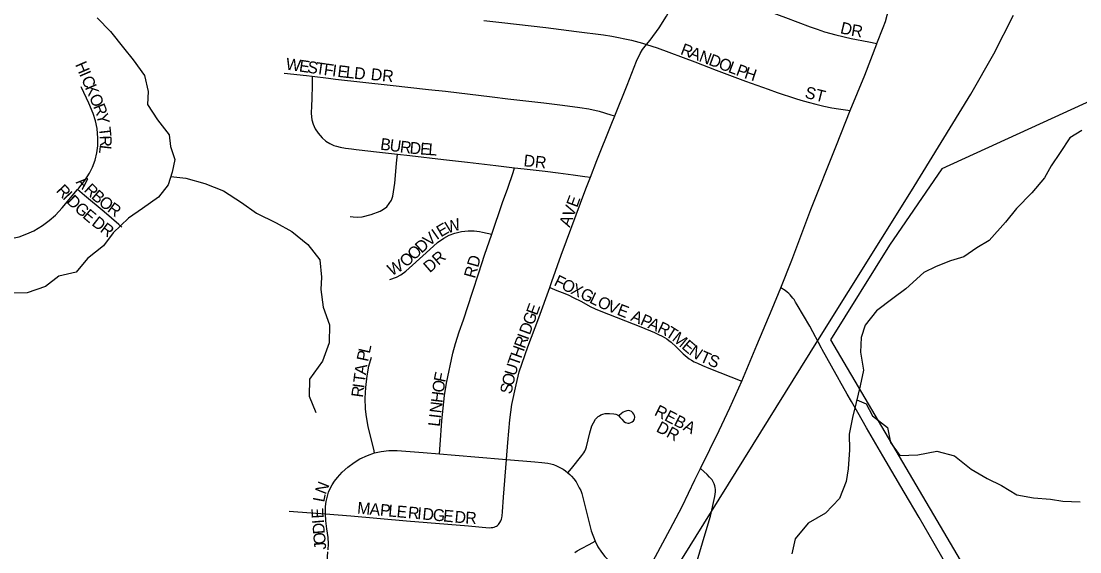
# Model space of a CAD drawing. Extents: x 1442749 to 1756758, y 235267 to 677782.
# Drawn here: x 1589318 to 1593799, y 523234 to 525480 of the extents above; entities that cross this region are included whole.
import ezdxf

# ---------------------------------------------------------------- set-up
doc = ezdxf.new("R2010")
doc.units = 0
for name, color, linetype in [('GM_X_City_Street', 7, 'Continuous'), ('GM_X_City_Street_Text', 7, 'Continuous'), ('GM_X_Corporation', 7, 'Continuous'), ('GM_X_Minor_River', 7, 'Continuous'), ('GM_X_Rail_Line', 7, 'Continuous'), ('GM_X_State_Route', 7, 'Continuous'), ('GM_X_US_Route', 7, 'Continuous')]:
    doc.layers.add(name, color=color, linetype=linetype)

msp = doc.modelspace()

# ---------------------------------------------------------------- linework, layer by layer
at = {"layer": 'GM_X_City_Street'}
for points in [[(1591965.6, 525380.9), (1591979.9, 525398.7), (1592018.2, 525451.5), (1592049.9, 525500.9), (1592068.4, 525535.2), (1592080.6, 525565), (1592085.1, 525579.7), (1592087.9, 525592.9), (1592090, 525606.2), (1592090.5, 525618.1), (1592090, 525631.1), (1592088.6, 525644.1)], [(1592088.6, 525644.1), (1592107.6, 525643.1), (1592122.9, 525642.4), (1592142.2, 525639.1), (1592160.7, 525635.3), (1592205.4, 525623.4), (1592276.8, 525598.5), (1592396.4, 525553.3), (1592553, 525495.3), (1592657.1, 525456.3), (1592687.1, 525445.5), (1592718.5, 525435.2), (1592766.9, 525422), (1592831.2, 525407), (1592906.3, 525392), (1592940.1, 525385.2)], [(1591277.1, 525482.7), (1591352.5, 525473.6), (1591538.3, 525452.3), (1591668.6, 525436.2), (1591782.4, 525421.8), (1591817.8, 525416), (1591901, 525399.2), (1591948.3, 525386.3), (1591965.6, 525380.9)], [(1591830.7, 525078.8), (1591882.5, 525209.3), (1591923.2, 525309.8), (1591937.9, 525342.6), (1591948.4, 525359.2), (1591965.6, 525380.9)], [(1591965.6, 525380.9), (1592010.7, 525367), (1592170.1, 525306.9), (1592260.3, 525272), (1592384.2, 525225.2), (1592479.4, 525191.3), (1592517.3, 525178.2), (1592594.9, 525152), (1592617.8, 525145.1), (1592648.7, 525136.3), (1592682, 525128.1), (1592716, 525120.6), (1592749, 525113.3), (1592778.1, 525108.4), (1592826.7, 525101.7)], [(1590431.7, 525259.4), (1590525.4, 525249.4), (1590550.4, 525246.4)], [(1590550.4, 525246.4), (1590550.2, 525230.8), (1590549.5, 525189), (1590549, 525172.7), (1590549, 525149.7), (1590547.5, 525123.4), (1590546.3, 525089.1), (1590548.9, 525062.3), (1590553.5, 525044.2), (1590562.7, 525024.1), (1590574.9, 525005.5), (1590591.6, 524986.1), (1590608.3, 524971.6), (1590624.2, 524961.4), (1590641.4, 524953.6), (1590653.3, 524950.2), (1590668.6, 524946.7), (1590691, 524942.6), (1590703.4, 524941), (1590716.3, 524939.5), (1590735.5, 524937.2), (1590748.1, 524935.9), (1590822.7, 524927.2), (1590910.8, 524917.4)], [(1590550.4, 525246.4), (1590619.2, 525238.3), (1590648.5, 525234.8), (1590879.4, 525208.6), (1591042.3, 525190.9), (1591113.9, 525183.1), (1591312.4, 525158.9), (1591378.4, 525151.1), (1591530.2, 525134.1), (1591609.9, 525124.8), (1591683.4, 525114.7), (1591720.6, 525108.5), (1591764.7, 525098.4), (1591814.3, 525083.7), (1591830.7, 525078.8)], [(1589556.8, 524767), (1589561.7, 524772.8), (1589587.7, 524806.1), (1589607.1, 524835.9), (1589620.1, 524861.7), (1589631.4, 524891.9), (1589639, 524923.1), (1589642.5, 524951.9), (1589642.7, 524984.1), (1589639.2, 525026.1), (1589633.3, 525057.7), (1589623.5, 525088.4), (1589604, 525133.1), (1589573.3, 525198.6), (1589572, 525201.6)], [(1591727.7, 524820), (1591754.2, 524889.6), (1591816, 525041.6), (1591830.7, 525078.8)], [(1590710.3, 524652.8), (1590723.6, 524651.8), (1590742.1, 524651), (1590760.8, 524652.2), (1590799.5, 524661.6), (1590837, 524675.4), (1590852, 524683.9), (1590865.2, 524693.6), (1590876.3, 524708), (1590885, 524722.9), (1590890.8, 524739.2), (1590897, 524775.2), (1590899.1, 524794.8), (1590902.3, 524827.2), (1590907.2, 524879.4), (1590910.8, 524917.4)], [(1590910.8, 524917.4), (1590962.9, 524911.7), (1591106.2, 524894.7), (1591207.1, 524883.4), (1591327.2, 524869.1), (1591406.6, 524859.5)], [(1591309.6, 524578.4), (1591355.7, 524712.3), (1591378.3, 524773.7), (1591400.1, 524839.9), (1591406.6, 524859.5)], [(1591406.6, 524859.5), (1591446.6, 524854.6), (1591536.4, 524844.5), (1591590.6, 524837.6), (1591654, 524829.1), (1591704.3, 524822.9), (1591727.7, 524820)], [(1591555.1, 524352.1), (1591564.6, 524378.7), (1591603.9, 524490.2), (1591708.6, 524769.9), (1591727.7, 524820)], [(1589065.5, 524563.6), (1589108.3, 524560.1), (1589190.1, 524557.6), (1589252.1, 524558.4), (1589280.9, 524561.4), (1589309.1, 524567.7), (1589342.7, 524579.3), (1589372, 524592.8), (1589407.9, 524614.7), (1589436.8, 524635.6), (1589463.3, 524659.2), (1589492, 524690.2), (1589556.8, 524767)], [(1589743.6, 524608.1), (1589731.2, 524618.8), (1589669.1, 524672.4), (1589586.4, 524742.1), (1589556.8, 524767)], [(1590878.6, 524387.1), (1590907.1, 524396.9), (1590925.3, 524406.4), (1590946.4, 524422.5), (1591031.9, 524499.9), (1591080.9, 524543), (1591107, 524561.8), (1591129.5, 524574), (1591153.5, 524582.7), (1591181.6, 524589.4), (1591210.3, 524592.5), (1591235.9, 524591.9), (1591258.5, 524589.1), (1591271, 524586.5), (1591309.6, 524578.4)], [(1591088.4, 523648.4), (1591091.5, 523687.4), (1591099.3, 523788.7), (1591110.6, 523895.9), (1591118.7, 523947.5), (1591145.4, 524075.5), (1591156, 524116.4), (1591172.5, 524165.8), (1591189.8, 524215.3), (1591228.6, 524333.6), (1591254.7, 524414.7), (1591279, 524489.4), (1591309.6, 524578.4)], [(1591372.5, 523625.2), (1591378.1, 523697.6), (1591386.2, 523792.6), (1591395, 523857.8), (1591412.6, 523941.6), (1591426.2, 523995.9), (1591462.6, 524101.7), (1591509.5, 524224.3), (1591555.1, 524352.1)], [(1591555.1, 524352.1), (1591585, 524340.7), (1591618.9, 524327.8), (1591636.7, 524319.9), (1591654.5, 524311.1), (1591689.6, 524293.3), (1591726.7, 524272.5), (1591747.4, 524262.7), (1591771.7, 524252.2), (1591941.1, 524185.8), (1591998.4, 524162.5), (1592016.1, 524154.5), (1592030.8, 524147.3), (1592040.8, 524141.5), (1592050.4, 524135.6), (1592059.3, 524129.1), (1592068.8, 524122), (1592090.4, 524102.2), (1592120.3, 524072.2), (1592137.5, 524057.7), (1592145.9, 524051.6), (1592155.5, 524045.7), (1592167.1, 524038.9), (1592180.6, 524032.1), (1592202.3, 524023), (1592229.1, 524011.9), (1592368.6, 523956.9)], [(1590813.9, 523653.4), (1590810.3, 523668.3), (1590799.9, 523712.1), (1590787, 523765.2), (1590784, 523780.4), (1590778.6, 523815.2), (1590776, 523839.1), (1590774.2, 523884.7), (1590776.4, 523930.3), (1590782.3, 523978.9), (1590790, 524020.6), (1590800.3, 524058.2)], [(1591632.5, 523568.6), (1591647.7, 523587.7), (1591691.1, 523641.7), (1591699, 523653), (1591704.3, 523660.5), (1591708.5, 523670), (1591711, 523678), (1591725, 523738.4), (1591733.7, 523767.1), (1591740.3, 523780.6), (1591749.6, 523795.8), (1591754.7, 523801.5), (1591760.2, 523806.4), (1591765.3, 523810.2), (1591771.8, 523814.3), (1591780.5, 523817.3), (1591790.3, 523819.1), (1591799.3, 523819.7), (1591807.7, 523819.4), (1591826.6, 523818.7), (1591834.7, 523817), (1591842.5, 523813.8), (1591846.6, 523810.6), (1591853.1, 523803), (1591860.2, 523795.1), (1591868.6, 523786.1), (1591875.7, 523781.6), (1591885.3, 523779.2), (1591891.6, 523779.2), (1591899.1, 523781.6), (1591904.9, 523785.1), (1591909.5, 523789.2), (1591913.6, 523795.5), (1591914.9, 523804), (1591913.8, 523810.8), (1591911.4, 523816.5), (1591907.1, 523823), (1591901.6, 523827.5), (1591894.1, 523830.9), (1591888, 523832), (1591881.4, 523831.1), (1591873.1, 523828.5), (1591866.6, 523824.8), (1591859.2, 523819.3), (1591849.2, 523811.2)], [(1590606.4, 523394.8), (1590605.7, 523407.5), (1590605.7, 523425.6), (1590608.6, 523447.2), (1590613.4, 523464.1), (1590619.2, 523486.4), (1590627.8, 523505.6), (1590635, 523518.3), (1590643.7, 523532.8), (1590656.7, 523549.4), (1590677.4, 523571.9), (1590700.6, 523592.9), (1590727.4, 523612.8), (1590751, 523628.1), (1590783.5, 523642.7), (1590813.9, 523653.4)], [(1590813.9, 523653.4), (1590814, 523653.4), (1590842.3, 523659.6), (1590874.4, 523662.8), (1590910.1, 523663), (1591019.1, 523654.1), (1591088.4, 523648.4)], [(1591088.4, 523648.4), (1591155.2, 523642.9), (1591355.1, 523626.6), (1591372.5, 523625.2)], [(1591338, 523350.1), (1591341.9, 523354.1), (1591344.8, 523358.4), (1591348.4, 523365), (1591349.9, 523368.4), (1591351.4, 523373.1), (1591352.7, 523378.8), (1591353.6, 523386.6), (1591355.3, 523403.6), (1591360, 523465.4), (1591372.5, 523625.2)], [(1591372.5, 523625.2), (1591492.6, 523615), (1591521.9, 523612.4), (1591547.7, 523609.1), (1591560.7, 523606.4), (1591571.7, 523603.3), (1591583.8, 523598.8), (1591593.1, 523594.5), (1591603.7, 523588.7), (1591612.1, 523583.6), (1591622.4, 523576.8), (1591632.5, 523568.6)], [(1592174.8, 523182.6), (1592217.1, 523324.1), (1592235.1, 523385.8), (1592253.6, 523468.3), (1592256.3, 523488.1), (1592256.6, 523497.7), (1592255.8, 523506.2), (1592254.5, 523514), (1592251.6, 523521.5), (1592247.3, 523530.7), (1592242.3, 523538.4), (1592231.9, 523550.4), (1592221.4, 523561.4), (1592206.9, 523575), (1592193.9, 523587.3)], [(1591632.5, 523568.6), (1591639.8, 523562.3), (1591647.7, 523554), (1591656.8, 523543.2), (1591666.7, 523530.1), (1591674.7, 523516.4), (1591680.6, 523505.4), (1591686.3, 523493.6), (1591690.9, 523481.7), (1591694.6, 523469.4), (1591717.7, 523373.9), (1591731.3, 523322.8), (1591747, 523279.5)], [(1590452.8, 523406), (1590545.1, 523399.2), (1590606.4, 523394.8)], [(1590617.6, 523243.3), (1590618.7, 523268.4), (1590617, 523295.2), (1590612.2, 523331.7), (1590608.2, 523365.4), (1590606.4, 523394.8)], [(1590606.4, 523394.8), (1590714, 523386.5), (1590949.7, 523366.2), (1591211.6, 523344.7), (1591299.4, 523336.5), (1591307.1, 523336.7), (1591314.7, 523337.4), (1591319.8, 523338.8), (1591326, 523341.1), (1591330.1, 523343.4), (1591333.6, 523345.8), (1591338, 523350.1)], [(1591662, 523231.5), (1591671.4, 523238), (1591689.5, 523248.6), (1591721.8, 523266), (1591747, 523279.5)], [(1591747, 523279.5), (1591759.3, 523255.2), (1591773.9, 523232.6), (1591788.7, 523214.6), (1591799, 523204.3), (1591812.3, 523193.2), (1591831.9, 523178.5), (1591849.3, 523167.3), (1591864.5, 523158.1), (1591881, 523148.9), (1591905.6, 523136.9), (1591922.4, 523128.8), (1591947.5, 523116.6)], [(1590614.2, 523235), (1590607.5, 523127.5)]]:
    msp.add_lwpolyline(points, dxfattribs=at)
at = {"layer": 'GM_X_Corporation'}
msp.add_lwpolyline([(1593424.4, 522977), (1593855.8, 523163.9), (1594596.6, 522706.8), (1594576.3, 522566.9), (1594661.8, 522553.6), (1594748.7, 524445.5), (1595747.9, 524375.8), (1595911.5, 525709), (1595213.9, 525770.1), (1593215.5, 524854.2), (1592993.9, 524531.5), (1592743.5, 524131)], close=True, dxfattribs=at)
at = {"layer": 'GM_X_Minor_River'}
for points in [[(1589640.3, 525494.1), (1589695.7, 525435.3), (1589751.1, 525366.4), (1589792.6, 525315.8), (1589839.9, 525249.1), (1589855.1, 525182.7), (1589852.5, 525126.5), (1589895.8, 525061.8), (1589945.2, 524999.1), (1589950.6, 524948.9), (1589968, 524894.5), (1589957.3, 524840.5), (1589940.7, 524786.5), (1589900, 524734.8), (1589831.3, 524687.4), (1589772.6, 524646), (1589707.8, 524584.5), (1589667.1, 524528.8), (1589598.3, 524475.4), (1589551.5, 524417.8), (1589477.1, 524400.6), (1589420.5, 524357.1), (1589344, 524329.9), (1589281.9, 524328.6)], [(1593807.6, 525017.1), (1593757.1, 524985.5), (1593716.3, 524923.8), (1593677.5, 524868.1), (1593648.9, 524816.3), (1593596, 524752.7), (1593531.1, 524687.2), (1593484.3, 524629.6), (1593415.3, 524552.1), (1593362.8, 524520.6), (1593308.2, 524483.1), (1593251.9, 524465.7), (1593191.5, 524442.3), (1593139.1, 524416.9), (1593062.1, 524347.5), (1593007.5, 524306), (1592938.8, 524254.6), (1592889.9, 524193), (1592873.3, 524141), (1592870.6, 524078.9), (1592883.7, 524002.5), (1592868.9, 523936.5), (1592852, 523866.4), (1592837.2, 523802.4), (1592822.4, 523732.4), (1592823.6, 523666.2), (1592818.6, 523586), (1592810, 523531.9), (1592781.1, 523460), (1592722.2, 523398.5), (1592649.6, 523355.2), (1592594.7, 523289.6), (1592579.9, 523225.6)], [(1589951.8, 524822.6), (1590015.2, 524815.7), (1590095.1, 524792.7), (1590174.9, 524761.7), (1590250.4, 524712.7), (1590314.1, 524667.9), (1590397.7, 524626.8), (1590463.5, 524589.9), (1590531, 524535), (1590582.3, 524470.2), (1590589.4, 524395.9), (1590586.8, 524343.8), (1590596, 524269.4), (1590623.2, 524194.9), (1590622.3, 524118.7), (1590593.3, 524040.8), (1590538.3, 523965.1), (1590537.4, 523892.9), (1590564.7, 523824.4)], [(1592854.6, 523877.3), (1592894, 523859.9), (1592921.5, 523809.5), (1592985.1, 523760.6), (1592998.3, 523696.3), (1593037.8, 523641.7), (1593114, 523644.8), (1593194.3, 523659.9), (1593268.2, 523641), (1593339.7, 523584), (1593407.4, 523545.1), (1593467.2, 523514.4), (1593532.9, 523475.5), (1593602.9, 523462.7), (1593674.9, 523457.8), (1593727, 523449.2), (1593801.1, 523446.4)]]:
    msp.add_lwpolyline(points, dxfattribs=at)
at = {"layer": 'GM_X_Rail_Line'}
msp.add_lwpolyline([(1589372.8, 518793.5), (1591416.1, 522078.5), (1591716, 522563.1), (1592240.7, 523404.4), (1592690.6, 524129.2), (1593086.7, 524761.4), (1593337.9, 525170.4), (1593434.7, 525342.1), (1593518.6, 525504.4)], dxfattribs=at)
at = {"layer": 'GM_X_State_Route'}
for points in [[(1592706.3, 524095.7), (1592656, 524188.8), (1592602.7, 524278.8), (1592596.1, 524290.3), (1592589.4, 524301.4), (1592584.3, 524308.3), (1592578.7, 524315.2), (1592572.8, 524321.8), (1592566.7, 524327.5), (1592559.8, 524333.2), (1592551.5, 524339.6), (1592534.1, 524350.9)], [(1592780.2, 523962.1), (1592747.8, 524020.6), (1592708.8, 524091.1), (1592706.3, 524095.7)], [(1592832.6, 523870.7), (1592814.7, 523901.6), (1592782.1, 523958.7), (1592780.2, 523962.1)], [(1593799.3, 522208.3), (1593664.6, 522441.1), (1593618.5, 522520.5), (1593561.8, 522616.5), (1593502.2, 522718.5), (1593462.7, 522786.6), (1593409.8, 522877.2), (1593335.1, 523005.2), (1593253.1, 523147.1), (1593183, 523269.4), (1593118.6, 523379.7), (1593055.4, 523486.9), (1592965.7, 523640.8), (1592896.5, 523759.5), (1592859.5, 523823.9), (1592832.6, 523870.7)]]:
    msp.add_lwpolyline(points, dxfattribs=at)
at = {"layer": 'GM_X_US_Route'}
for points in [[(1592769.4, 524954.5), (1592826.7, 525101.7), (1592888.6, 525251), (1592939.4, 525383.4), (1592940.1, 525385.2), (1592967, 525452.8), (1592975.8, 525477.6), (1592983.9, 525504.9), (1592990.8, 525530), (1592997.8, 525557.3), (1593003.8, 525586.9), (1593007.7, 525614.7), (1593011.6, 525647.2), (1593013.9, 525676.4), (1593016.2, 525705.8), (1593024.9, 525821.3), (1593032, 525914.3), (1593041.2, 526050.7), (1593041.8, 526059.2), (1593054.1, 526189.7), (1593067.4, 526339.3), (1593080, 526479.6), (1593082.8, 526519.4)], [(1592534.1, 524350.9), (1592579.7, 524468.1), (1592661.1, 524683.3), (1592766.7, 524947.6), (1592769.4, 524954.5)], [(1591764.8, 522797.7), (1591822, 522892.8), (1591887.4, 523008.6), (1591947.5, 523116.6), (1591950.3, 523121.6), (1592003, 523214.9), (1592065.5, 523330.4), (1592115.2, 523426.8), (1592170.1, 523538.9), (1592193.9, 523587.3), (1592272.9, 523748.1), (1592317.9, 523843.1), (1592368.6, 523956.9), (1592431.9, 524108.3), (1592496.5, 524263.2), (1592534.1, 524350.9)]]:
    msp.add_lwpolyline(points, dxfattribs=at)

# ---------------------------------------------------------------- texts
at = {"layer": 'GM_X_City_Street_Text'}
for s, rotation, p in [('D', 346.7219, (1592782, 525429.1)), ('R', 350.754, (1592828.5, 525418.2)), ('R', 339.4525, (1592105.3, 525340.8)), ('A', 339.4994, (1592142.4, 525326.9)), ('N', 339.4567, (1592183.6, 525311.4)), ('D', 339.4994, (1592224.8, 525296)), ('H', 293.3966, (1589545.4, 525296.2)), ('W', 351.9032, (1590435.7, 525275.3)), ('E', 351.8854, (1590492.3, 525267.2)), ('S', 351.8607, (1590527.1, 525262.3)), ('T', 351.9245, (1590562.1, 525257.2)), ('F', 351.8854, (1590596.9, 525252.3)), ('I', 352.5771, (1590632.4, 525247.2)), ('E', 353.4857, (1590655.1, 525244.3)), ('L', 353.8686, (1590690.4, 525240.3)), ('D', 353.9093, (1590725.4, 525236.5)), ('O', 339.4567, (1592266, 525280.6)), ('L', 339.5204, (1592307.3, 525265.1)), ('P', 339.6157, (1592340.3, 525252.7)), ('H', 341.9775, (1592375.5, 525239.8)), ('I', 293.3885, (1589562.8, 525255.8)), ('C', 293.4251, (1589571.6, 525235.6)), ('DR', 353.9946, (1590796.1, 525231.3)), ('K', 293.4167, (1589587.3, 525199.2)), ('ST', 345.9477, (1592632.2, 525156.3)), ('O', 293.3966, (1589604.8, 525158.8)), ('R', 291.4542, (1589622.1, 525118.9)), ('Y', 281.7986, (1589636, 525084.1)), ('T', 276.4066, (1589646.5, 525029.2)), ('R', 271.3605, (1589650.3, 524995.4)), ('B', 352.2031, (1590836, 524936.5)), ('U', 352.1945, (1590875.3, 524931.1)), ('R', 352.6027, (1590919.2, 524925.1)), ('L', 263.6206, (1589651.3, 524957.6)), ('D', 355.132, (1590960.8, 524919.7)), ('E', 355.8486, (1591005.3, 524916)), ('L', 355.8988, (1591040.5, 524913.4)), ('DR', 353.9946, (1591442.9, 524866.1)), ('R', 313.1967, (1589463.3, 524760.3)), ('A', 312.4648, (1589548.1, 524797.1)), ('R', 316.5331, (1589580.6, 524761.8)), ('I', 313.6561, (1589490.7, 524731.2)), ('D', 315.3976, (1589507.1, 524714.1)), ('B', 319.8596, (1589611.7, 524732.5)), ('G', 318.6193, (1589540.6, 524681.1)), ('O', 320.8465, (1589642.7, 524706.4)), ('R', 324.3139, (1589679.4, 524676.6)), ('AVE', 69.6732, (1591639.9, 524604.8)), ('E', 320.097, (1589574.7, 524651.1)), ('D', 321.909, (1589613.3, 524619.1)), ('R', 322.9772, (1589648.7, 524591.4)), ('E', 30.3686, (1591094.5, 524564.4)), ('W', 16.8877, (1591122.1, 524581)), ('V', 41.0091, (1591045.3, 524524.3)), ('I', 35.1209, (1591077.5, 524552.4)), ('O', 41.9239, (1590980, 524465.7)), ('D', 41.8913, (1591012.7, 524495.1)), ('O', 43.3113, (1590948.2, 524435.7)), ('DR', 40.9166, (1591047.4, 524412.6)), ('RD', 74.4709, (1591239.3, 524388.5)), ('W', 27.129, (1590884.8, 524400.8)), ('F', 333.9727, (1591569.5, 524363.5)), ('O', 333.9334, (1591601.1, 524348.1)), ('X', 333.9334, (1591640.6, 524328.8)), ('G', 333.9788, (1591680.2, 524309.4)), ('L', 333.9727, (1591719.7, 524290.1)), ('O', 335.8503, (1591753, 524273.9)), ('V', 338.5877, (1591795.5, 524254.9)), ('E', 69.9235, (1591501, 524231.8)), ('E', 338.5741, (1591836.5, 524238.8)), ('G', 69.9621, (1591485.9, 524190.5)), ('A', 336.6723, (1591894.4, 524214.2)), ('P', 336.7217, (1591934.9, 524196.8)), ('A', 336.6809, (1591967.2, 524182.9)), ('R', 334.5972, (1592007.2, 524165.7)), ('D', 69.9621, (1591470.9, 524149.2)), ('T', 327.7803, (1592041.6, 524149.4)), ('M', 320.2877, (1592069.9, 524131.7)), ('R', 69.9443, (1591449.7, 524091.3)), ('I', 69.9511, (1591463.3, 524128.5)), ('E', 319.5824, (1592110.4, 524098.1)), ('P', 77.9129, (1590785.9, 524036.8)), ('L', 77.2224, (1590793.2, 524071.1)), ('H', 69.9403, (1591434.6, 524049.9)), ('N', 324.8198, (1592141.2, 524072.2)), ('T', 336.4809, (1592186.8, 524041.4)), ('U', 72.8233, (1591410, 523975.4)), ('T', 70.3903, (1591422.8, 524016.9)), ('S', 338.3561, (1592220.8, 524026.6)), ('T', 82.3467, (1590772.6, 523946.5)), ('A', 82.1265, (1590777.3, 523981.3)), ('F', 78.508, (1591112.5, 523949)), ('O', 76.6531, (1591400.1, 523933.4)), ('I', 82.3369, (1590769.7, 523924.7)), ('O', 82.1265, (1591106.6, 523906.2)), ('S', 78.39, (1591393.1, 523899.3)), ('R', 82.3508, (1590764.4, 523885.4)), ('H', 83.1857, (1591101.4, 523862.8)), ('N', 83.1624, (1591096.2, 523819.1)), ('REBA', 332.7477, (1591994.3, 523814.4)), ('I', 83.1676, (1591093.6, 523797.2)), ('L', 83.18, (1591089.4, 523762.3)), ('DR', 332.1134, (1592002.3, 523745.5)), ('N', 68.5435, (1590606.7, 523474.1)), ('L', 79.1454, (1590600.7, 523441.9)), ('E', 92.9252, (1590598.5, 523376.6)), ('M', 354.7841, (1590738.8, 523396.5)), ('A', 354.7462, (1590791.4, 523391.7)), ('P', 354.7472, (1590835.2, 523387.7)), ('L', 354.7821, (1590870.3, 523384.5)), ('E', 354.7462, (1590905.4, 523381.3)), ('R', 354.78, (1590953.6, 523376.9)), ('I', 354.7462, (1590993, 523373.3)), ('D', 354.7661, (1591014.9, 523371.3)), ('G', 354.7462, (1591058.7, 523367.3)), ('E', 354.7472, (1591102.5, 523363.2)), ('D', 354.7462, (1591150.8, 523358.8)), ('R', 357.3082, (1591197, 523354.6)), ('I', 94.9342, (1590600.4, 523355.2)), ('D', 94.9016, (1590604.1, 523311.3)), ('O', 94.9259, (1590607.9, 523267.5)), ('J', 94.9016, (1590609.8, 523245.5))]:
    msp.add_text(s, height=50, rotation=rotation, dxfattribs=at).set_placement(p)

doc.saveas('drawing.dxf')
